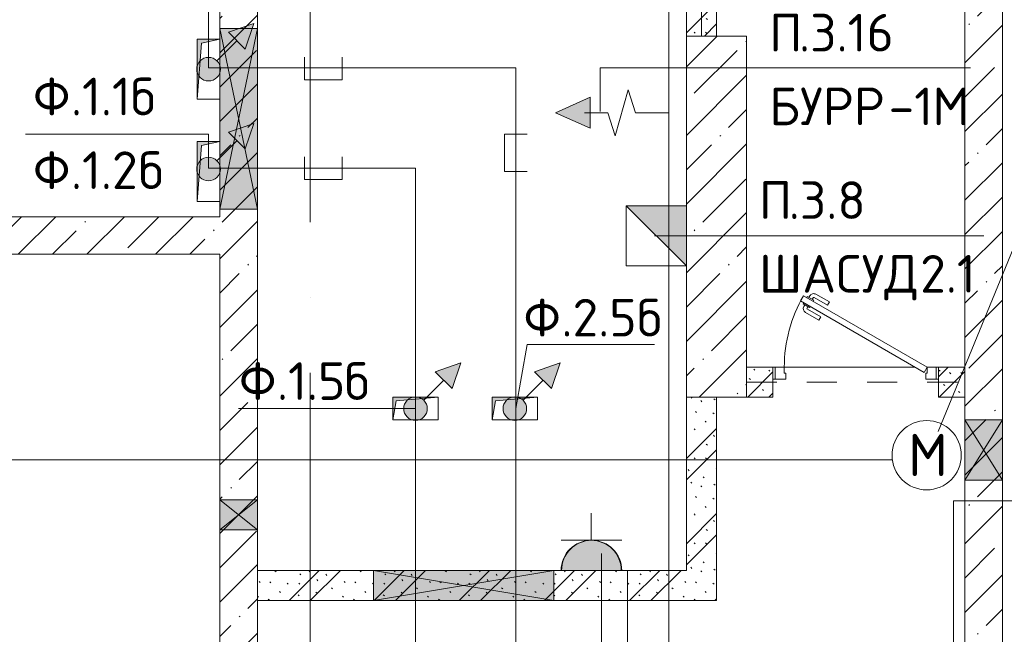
# Model space of a CAD drawing. Header units: millimetres. Extents: x -32229 to 291619, y -13689 to 125138.
# Tile 500 of 565: x 105976 to 112517, y 80176 to 84259. Entities that reach past the tile are written whole.
import ezdxf

# ---------------------------------------------------------------- set-up
doc = ezdxf.new("R2010")
doc.units = ezdxf.units.MM
doc.linetypes.add('3_ Штрих_ 1 х 1 мм', pattern=[400, 200, -200])
doc.linetypes.add('ADSK_Линия сетки', pattern=[5000, 4000, -500, 0, -500])
for name, color, linetype, lineweight in [('A-____-NOTE-TEXT', 7, 'Continuous', 18), ('A-DETL-____-THIN', 7, 'Continuous', 9), ('A-DOOR-____-MCUT', 7, 'Continuous', 9), ('A-DOOR-____-OTLN', 7, 'Continuous', 18), ('A-DOOR-FRAM-MCUT', 7, 'Continuous', 9), ('A-FLOR-____-OTLN', 7, 'Continuous', 18), ('A-GLAZ-____-MCUT', 7, 'Continuous', 9), ('A-GLAZ-____-OTLN', 7, 'Continuous', 18), ('A-WALL-____-MCUT', 7, 'Continuous', 40), ('A-WALL-____-PATT', 7, 'Continuous', 40), ('G-____-____-TEXT', 7, 'Continuous', 9), ('I-WALL-____-MCUT', 7, 'Continuous', 40), ('M-EQPM-____-OTLN', 7, 'Continuous', 18), ('S-BEAM-____-OTLN', 7, 'Continuous', 18), ('S-COLS-____-MCUT', 7, 'Continuous', 40), ('S-COLS-____-OTLN', 7, 'Continuous', 18), ('S-GRID-____-OTLN', 7, 'Continuous', 9)]:
    doc.layers.add(name, color=color, linetype=linetype, lineweight=lineweight)
doc.layers.add('A-DETL-____-OTLN', color=7, linetype='Continuous', lineweight=9, true_color=0x00a600)
doc.styles.add('GOST Common_2', font='GOST_Common.ttf', dxfattribs={"height": 280})
doc.styles.add('ISOCPEUR', font='isocpeur.ttf', dxfattribs={"height": 250})
pattern_1 = [(135, (300.56, 377.28), (-565.6854, 6e-14), [10, -790]), (135, (349.8, 474.73), (-565.6854, 6e-14), [10, -790]), (135, (423.93, 473.06), (-565.6854, 6e-14), [10, -790]), (135, (229.92, 447.9), (-565.6854, 6e-14), [10, -790]), (135, (155.08, 447.9), (-565.6854, 6e-14), [10, -790]), (135, (114.9, 369.03), (-565.6854, 6e-14), [10, -790]), (135, (132.43, 285.8), (-565.6854, 6e-14), [10, -790]), (135, (214.66, 322), (-565.6854, 6e-14), [10, -790]), (135, (198.16, 261.88), (-565.6854, 6e-14), [10, -790]), (135, (45.2, 272.9), (-565.6854, 6e-14), [10, -790]), (135, (42.32, 336.16), (-565.6854, 6e-14), [10, -790]), (135, (92.26, 192.24), (-565.6854, 6e-14), [10, -790]), (135, (7.07, 149.2), (-565.6854, 6e-14), [10, -790]), (135, (80.6, 95.1), (-565.6854, 6e-14), [10, -790]), (135, (79.53, 36.94), (-565.6854, 6e-14), [10, -790]), (135, (153.87, 74.56), (-565.6854, 6e-14), [10, -790]), (135, (228.35, 124.8), (-565.6854, 6e-14), [10, -790]), (135, (279.75, 180.4), (-565.6854, 6e-14), [10, -790]), (135, (282.9, 31.63), (-565.6854, 6e-14), [10, -790]), (135, (377.38, 53.45), (-565.6854, 6e-14), [10, -790]), (135, (352.28, 102.7), (-565.6854, 6e-14), [10, -790]), (135, (354.05, 0), (-565.6854, 6e-14), [10, -790]), (135, (553.23, 16.45), (-565.6854, 6e-14), [10, -790]), (135, (542.38, 63.45), (-565.6854, 6e-14), [10, -790]), (135, (536.58, 239.3), (-565.6854, 6e-14), [10, -790]), (135, (475.85, 203.9), (-565.6854, 6e-14), [10, -790]), (135, (475.85, 316.54), (-565.6854, 6e-14), [10, -790]), (135, (520.8, 408.7), (-565.6854, 6e-14), [10, -790]), (135, (551.1, 470.8), (-565.6854, 6e-14), [10, -790]), (135, (235.25, 537.93), (-565.6854, 6e-14), [10, -790]), (135, (407.25, 547.65), (-565.6854, 6e-14), [10, -790]), (135, (94.5, 558.6), (-565.6854, 6e-14), [10, -790]), (135, (46.4, 532.3), (-565.6854, 6e-14), [10, -790]), (135, (85.56, 465.04), (-565.6854, 6e-14), [10, -790]), (135, (355.53, 181.14), (-565.6854, 6e-14), [10, -790]), (135, (362.23, 243.6), (-565.6854, 6e-14), [10, -790]), (135, (413.45, 344.1), (-565.6854, 6e-14), [10, -790]), (135, (286.3, 273.25), (-565.6854, 6e-14), [10, -790]), (135, (423.02, 263.72), (-565.6854, 6e-14), [10, -790]), (135, (162.94, 190.2), (-565.6854, 6e-14), [10, -790]), (135, (470.25, 120.93), (-565.6854, 6e-14), [10, -790]), (135, (484.48, 9.78), (-565.6854, 6e-14), [10, -790]), (45, (0, 212.13), (-565.6854, 0), []), (45, (212.13, 0), (-565.6854, 0), []), (45, (353.55, 0), (-565.6854, 0), []), (45, (0, 353.55), (-565.6854, 0), [])]
pattern_2 = [(45, (0, 0), (-228.0985, 228.0985), []), (45, (228.1, 0), (-228.0985, 228.0985), [403.225, -80.645, 6.706, -73.939])]

# ---------------------------------------------------------------- blocks, each defined once
blk = doc.blocks.new('АР_Дверь однопольная - 1100х2100h_техн_ помещ_-5124176--02 ЭМ')
at = {"layer": 'A-DOOR-____-MCUT', "color": 253, "lineweight": 13, "true_color": 0xaaaaaa}
for p, q in [((-347.7, 575), (-367.7, 540.4)), ((-367.7, 540.4), (455, 65.4)), ((475, 100), (-347.7, 575)), ((455, 65.4), (475, 100))]:
    blk.add_line(p, q, dxfattribs=at)
at = {"layer": 'A-DOOR-____-OTLN', "color": 253, "lineweight": 5, "true_color": 0xaaaaaa}
for p, q in [((-346.1, 527.9), (-350.1, 520.9)), ((-326.1, 562.5), (-322.1, 569.4)), ((-322.1, 569.4), (-278.8, 544.4)), ((-311.2, 563.2), (-305.2, 573.6)), ((-289.6, 550.7), (-283.6, 561.1)), ((-278.8, 544.4), (-282.8, 537.5)), ((-188, 511.7), (-276.8, 562.9)), ((-175.5, 533.3), (-264.3, 584.6)), ((-188, 511.7), (-175.5, 533.3)), ((-350.1, 520.9), (-306.8, 495.9)), ((-339.2, 514.7), (-345.3, 504.3)), ((-245.5, 412.1), (-334.3, 463.3)), ((-317.6, 502.2), (-323.6, 491.8)), ((-233, 433.7), (-321.8, 485)), ((-306.8, 495.9), (-302.8, 502.9)), ((-233, 433.7), (-245.5, 412.1))]:
    blk.add_line(p, q, dxfattribs=at)
for centre, radius, start, end in [((475, 100), 950, 150, 180), ((-279.3, 558.6), 30, 60, 150), ((-279.3, 558.6), 4.99, 60, 150), ((-319.3, 489.3), 30, 150, 240), ((-319.3, 489.3), 4.99, 150, 240)]:
    blk.add_arc(centre, radius, start, end, dxfattribs=at)
at = {"layer": 'A-DOOR-FRAM-MCUT', "color": 253, "lineweight": 13, "true_color": 0xaaaaaa}
for p, q in [((-535, 100), (-550, 100)), ((-475, 100), (-535, 100)), ((-535, 100), (-535, 20)), ((-475, 60), (-475, 100)), ((535, 100), (475, 100)), ((475, 100), (475, 60)), ((535, 20), (535, 100)), ((535, 100), (550, 100)), ((-535, 20), (-550, 20)), ((-535, 20), (-465, 20)), ((-465, 60), (-475, 60)), ((-465, 20), (-465, 60)), ((475, 60), (465, 60)), ((465, 60), (465, 20)), ((465, 20), (535, 20)), ((535, 20), (550, 20))]:
    blk.add_line(p, q, dxfattribs=at)
blk = doc.blocks.new('АР_Отверстие прямоугольное - ОВВ-3881381--02 ЭМ')
at = {"layer": 'A-GLAZ-____-OTLN', "lineweight": 13, "true_color": 0xf0f0f0}
blk.add_hatch(color=7, dxfattribs=at).paths.add_polyline_path([(325, 125), (-75, 125), (-75, -125), (325, -125)])
at = {"layer": 'A-GLAZ-____-MCUT', "color": 253, "lineweight": 13, "true_color": 0xaaaaaa}
for p, q in [((-75, 125), (-75, -125)), ((325, 125), (325, -125))]:
    blk.add_line(p, q, dxfattribs=at)
at = {"layer": 'A-GLAZ-____-OTLN', "color": 253, "lineweight": 5, "true_color": 0xaaaaaa}
for p, q in [((325, 125), (-75, -125)), ((-75, 125), (325, -125))]:
    blk.add_line(p, q, dxfattribs=at)
at = {"layer": 'A-GLAZ-____-OTLN', "color": 253, "lineweight": 13, "true_color": 0xaaaaaa}
for p, q in [((325, 125), (-75, 125)), ((-75, 125), (-75, -125)), ((325, -125), (325, 125)), ((-75, -125), (325, -125))]:
    blk.add_line(p, q, dxfattribs=at)
blk = doc.blocks.new('АР_Отверстие прямоугольное - ЭОМ-3319900--02 ЭМ')
at = {"layer": 'A-GLAZ-____-OTLN', "lineweight": 13, "true_color": 0xf0f0f0}
blk.add_hatch(color=7, dxfattribs=at).paths.add_polyline_path([(-475, 100), (-475, -100), (725, -100), (725, 100), (-170.3, 100)])
at = {"layer": 'A-GLAZ-____-MCUT', "color": 253, "lineweight": 13, "true_color": 0xaaaaaa}
for p, q in [((-475, 100), (-475, -100)), ((725, 100), (725, -100))]:
    blk.add_line(p, q, dxfattribs=at)
at = {"layer": 'A-GLAZ-____-OTLN', "color": 253, "lineweight": 5, "true_color": 0xaaaaaa}
for p, q in [((725, 100), (-475, -100)), ((-475, 100), (725, -100))]:
    blk.add_line(p, q, dxfattribs=at)
at = {"layer": 'A-GLAZ-____-OTLN', "color": 253, "lineweight": 13, "true_color": 0xaaaaaa}
for p, q in [((725, 100), (-475, 100)), ((-475, 100), (-475, -100)), ((725, -100), (725, 100)), ((-475, -100), (725, -100))]:
    blk.add_line(p, q, dxfattribs=at)
blk = doc.blocks.new('АР_Отверстие прямоугольное - ЭОМ-3618235--02 ЭМ')
at = {"layer": 'A-GLAZ-____-OTLN', "lineweight": 13, "true_color": 0xf0f0f0}
blk.add_hatch(color=7, dxfattribs=at).paths.add_polyline_path([(-475, -125), (725, -125), (725, 125), (-475, 125)])
at = {"layer": 'A-GLAZ-____-MCUT', "color": 253, "lineweight": 13, "true_color": 0xaaaaaa}
for p, q in [((-475, 125), (-475, -125)), ((725, 125), (725, -125))]:
    blk.add_line(p, q, dxfattribs=at)
at = {"layer": 'A-GLAZ-____-OTLN', "color": 253, "lineweight": 5, "true_color": 0xaaaaaa}
for p, q in [((725, 125), (-475, -125)), ((-475, 125), (725, -125))]:
    blk.add_line(p, q, dxfattribs=at)
at = {"layer": 'A-GLAZ-____-OTLN', "color": 253, "lineweight": 13, "true_color": 0xaaaaaa}
for p, q in [((-425, 125), (-475, 125)), ((-475, 125), (-475, -125)), ((255, 125), (-25, 125)), ((725, 125), (655, 125)), ((725, -125), (725, 125)), ((-475, -125), (725, -125))]:
    blk.add_line(p, q, dxfattribs=at)
blk = doc.blocks.new('АР_Канал вертикальный прямоугольный - ЭОМ-5405598--02 ЭМ')
at = {"layer": 'M-EQPM-____-OTLN', "lineweight": 13, "true_color": 0xe2e2e2}
blk.add_hatch(color=254, dxfattribs=at).paths.add_polyline_path([(-75, -200), (-47.5, 172.5), (75, 200), (-75, 200)])
at = {"layer": 'M-EQPM-____-OTLN', "color": 253, "lineweight": 13, "true_color": 0xaaaaaa}
for p, q in [((75, 200), (-75, 200)), ((-75, 200), (-75, -200)), ((75, 200), (-75, 200)), ((-75, 200), (-75, -200)), ((-75, -200), (-75, 200)), ((-75, 200), (75, 200)), ((-47.5, 172.5), (75, 200)), ((-47.5, 172.5), (75, 200)), ((75, -200), (75, 200)), ((75, 200), (75, -200)), ((-75, -200), (-47.5, 172.5)), ((-75, -200), (-47.5, 172.5)), ((-75, -200), (75, -200)), ((75, -200), (-75, -200))]:
    blk.add_line(p, q, dxfattribs=at)
blk = doc.blocks.new('АР_Канал вертикальный прямоугольный - ЭОМ-5405601--02 ЭМ')
at = {"layer": 'M-EQPM-____-OTLN', "lineweight": 13, "true_color": 0xe2e2e2}
blk.add_hatch(color=254, dxfattribs=at).paths.add_polyline_path([(-150, -75), (-127.5, 52.5), (150, 75), (-150, 75)])
at = {"layer": 'M-EQPM-____-OTLN', "color": 253, "lineweight": 13, "true_color": 0xaaaaaa}
for p, q in [((150, 75), (-150, 75)), ((-150, 75), (-150, -75)), ((150, 75), (-150, 75)), ((-150, 75), (-150, -75)), ((-150, -75), (-150, 75)), ((-150, 75), (150, 75)), ((-127.5, 52.5), (150, 75)), ((-127.5, 52.5), (150, 75)), ((150, -75), (150, 75)), ((150, 75), (150, -75)), ((-150, -75), (-127.5, 52.5)), ((-150, -75), (-127.5, 52.5)), ((-150, -75), (150, -75)), ((150, -75), (-150, -75))]:
    blk.add_line(p, q, dxfattribs=at)
blk = doc.blocks.new('АР_Отверстие прямоугольное - ОВВ-4101242--02 ЭМ')
at = {"layer": 'A-GLAZ-____-OTLN', "lineweight": 13, "true_color": 0xf0f0f0}
blk.add_hatch(color=7, dxfattribs=at).paths.add_polyline_path([(225, 125), (25, 125), (25, -125), (225, -125)])
at = {"layer": 'A-GLAZ-____-MCUT', "color": 253, "lineweight": 13, "true_color": 0xaaaaaa}
for p, q in [((25, 125), (25, -125)), ((225, 125), (225, -125))]:
    blk.add_line(p, q, dxfattribs=at)
at = {"layer": 'A-GLAZ-____-OTLN', "color": 253, "lineweight": 5, "true_color": 0xaaaaaa}
for p, q in [((225, 125), (25, -125)), ((25, 125), (225, -125))]:
    blk.add_line(p, q, dxfattribs=at)
at = {"layer": 'A-GLAZ-____-OTLN', "color": 253, "lineweight": 13, "true_color": 0xaaaaaa}
for p, q in [((225, 125), (25, 125)), ((25, 125), (25, -125)), ((225, -125), (225, 125)), ((25, -125), (225, -125))]:
    blk.add_line(p, q, dxfattribs=at)
blk = doc.blocks.new('АР_Перемычка - 200_Уx2_75x5__250-250-V97--02 ЭМ')
at = {"layer": 'S-BEAM-____-OTLN', "color": 9, "linetype": '3_ Штрих_ 1 х 1 мм', "lineweight": 15, "true_color": 0xc4c4c4}
for p, q in [((-800, 100), (-800, -100)), ((800, 100), (800, -100)), ((-800, 0), (800, 0))]:
    blk.add_line(p, q, dxfattribs=at)
blk = doc.blocks.new('АР_Перемычка - 200_Уx2_75x5__Опх2_175_75x5_-175_75x5_-7326483--02 ЭМ')
at = {"layer": 'S-BEAM-____-OTLN', "color": 9, "linetype": '3_ Штрих_ 1 х 1 мм', "lineweight": 15, "true_color": 0xc4c4c4}
for p, q in [((-725, 100), (-725, -100)), ((725, 100), (725, -100)), ((-725, 0), (725, 0))]:
    blk.add_line(p, q, dxfattribs=at)
blk = doc.blocks.new('Наметкина 10_РД_АР_П_отсоединено_rvt-1--02 ЭМ')
at = {"layer": 'A-WALL-____-PATT', "lineweight": 5, "true_color": 0xaaaaaa}
h = blk.add_hatch(dxfattribs=at)
h.set_pattern_fill('FP_3', color=253, style=0, pattern_type=2)
h.set_pattern_definition(pattern_2)
h.paths.add_polyline_path([(112505.3, 73350), (112505.3, 77624.4), (112485.3, 77624.4), (112485.3, 78324.4), (112505.3, 78324.4), (112505.3, 94149.9), (112255.3, 94149.9), (112255.3, 73350)])
h = blk.add_hatch(dxfattribs=at)
h.set_pattern_fill('FP_3', color=253, style=0, pattern_type=2)
h.set_pattern_definition(pattern_2)
h.paths.add_polyline_path([(107305.3, 79750), (107555.3, 79750), (107555.3, 85750), (107305.3, 85750), (107305.3, 80000)])
h = blk.add_hatch(dxfattribs=at)
h.set_pattern_fill('FP_1', color=253, style=0, pattern_type=2)
h.set_pattern_definition(pattern_1)
h.paths.add_polyline_path([(110405.3, 84150), (110605.3, 84150), (110605.3, 84400), (110405.3, 84400)])
h.paths.add_polyline_path([(110605.3, 85500), (110605.3, 85750), (110405.3, 85750), (110405.3, 85500)])
h = blk.add_hatch(dxfattribs=at)
h.set_pattern_fill('FP_3', color=253, style=0, pattern_type=2)
h.set_pattern_definition(pattern_2)
h.paths.add_polyline_path([(105893.2, 82700), (107305.3, 82700), (107305.3, 82950), (103430.3, 82950), (103430.3, 82700), (105555.3, 82700)])
h.paths.add_polyline_path([(98330.3, 82700), (102280.3, 82700), (102280.3, 82950), (98330.3, 82950)])
h = blk.add_hatch(dxfattribs=at)
h.set_pattern_fill('FP_1', color=253, style=0, pattern_type=2)
h.set_pattern_definition(pattern_1)
h.paths.add_polyline_path([(112255.3, 81750), (112255.3, 81950), (112080.3, 81950), (112080.3, 81750)])
h.paths.add_polyline_path([(110980.3, 81750), (110980.3, 81950), (110805.3, 81950), (110805.3, 81750)])
h = blk.add_hatch(dxfattribs=at)
h.set_pattern_fill('FP_1', color=253, style=0, pattern_type=2)
h.set_pattern_definition(pattern_1)
h.paths.add_polyline_path([(110605.3, 80400), (110605.3, 81750), (110405.3, 81750), (110405.3, 80400)])
h = blk.add_hatch(dxfattribs=at)
h.set_pattern_fill('FP_1', color=253, style=0, pattern_type=2)
h.set_pattern_definition(pattern_1)
h.paths.add_polyline_path([(109972.5, 80400), (110405.3, 80400), (110405.3, 80600), (107555.3, 80600), (107555.3, 80400), (109886.1, 80400)])
at = {"layer": 'S-COLS-____-OTLN', "lineweight": 5, "true_color": 0xaaaaaa}
h = blk.add_hatch(dxfattribs=at)
h.set_pattern_fill('FP_3', color=253, style=0, pattern_type=2)
h.set_pattern_definition(pattern_2)
h.paths.add_polyline_path([(110805.3, 81750), (110805.3, 84150), (110405.3, 84150), (110405.3, 81750)])
at = {"layer": 'A-FLOR-____-OTLN', "color": 253, "lineweight": 13, "true_color": 0xaaaaaa}
for p, q in [((110995.3, 81950), (110980.3, 81950)), ((111925.3, 81950), (111055.3, 81950)), ((112080.3, 81950), (112065.3, 81950))]:
    blk.add_line(p, q, dxfattribs=at)
at = {"layer": 'A-WALL-____-MCUT', "color": 253, "lineweight": 13, "true_color": 0xaaaaaa}
for p, q in [((112255.3, 94149.9), (112255.3, 81600)), ((112505.3, 81600), (112505.3, 94149.9)), ((107305.3, 85750), (107305.3, 84200)), ((107555.3, 84200), (107555.3, 85750)), ((107305.3, 84200), (107305.3, 84130)), ((107555.3, 83000), (107555.3, 84200)), ((107305.3, 84130), (107305.3, 83730)), ((107305.3, 83730), (107305.3, 83450)), ((107305.3, 83450), (107305.3, 83050)), ((107305.3, 83050), (107305.3, 83000)), ((107305.3, 82950), (105555.3, 82950)), ((107305.3, 83000), (107305.3, 82950)), ((107555.3, 81070), (107555.3, 83000)), ((105555.3, 82700), (107305.3, 82700)), ((107305.3, 82700), (107305.3, 81070)), ((112255.3, 81600), (112255.3, 81200)), ((112505.3, 81200), (112505.3, 81600)), ((112255.3, 81200), (112255.3, 79690)), ((112505.3, 79610), (112505.3, 81200)), ((107305.3, 81070), (107305.3, 80870)), ((107555.3, 80870), (107555.3, 81070)), ((107305.3, 80870), (107305.3, 80000)), ((107555.3, 79750), (107555.3, 80870))]:
    blk.add_line(p, q, dxfattribs=at)
at = {"layer": 'I-WALL-____-MCUT', "color": 253, "lineweight": 13, "true_color": 0xaaaaaa}
for p, q in [((110405.3, 84400), (110405.3, 84150)), ((110605.3, 84150), (110605.3, 84400)), ((110405.3, 84150), (110605.3, 84150)), ((110980.3, 81950), (110805.3, 81950)), ((110805.3, 81950), (110805.3, 81750)), ((110980.3, 81750), (110980.3, 81950)), ((112255.3, 81950), (112080.3, 81950)), ((112080.3, 81950), (112080.3, 81750)), ((112255.3, 81750), (112255.3, 81950)), ((110405.3, 81750), (110405.3, 80600)), ((110605.3, 81750), (110405.3, 81750)), ((110605.3, 80400), (110605.3, 81750)), ((110805.3, 81750), (110980.3, 81750)), ((112080.3, 81750), (112255.3, 81750)), ((108325.3, 80600), (107555.3, 80600)), ((107555.3, 80600), (107555.3, 80400)), ((109525.3, 80600), (108325.3, 80600)), ((109572.5, 80600), (109525.3, 80600)), ((109575.6, 80600), (109572.5, 80600)), ((109886.1, 80600), (109575.6, 80600)), ((110405.3, 80600), (109975.6, 80600)), ((107555.3, 80400), (108325.3, 80400)), ((108325.3, 80400), (109525.3, 80400)), ((109525.3, 80400), (110405.3, 80400)), ((110405.3, 80400), (110605.3, 80400))]:
    blk.add_line(p, q, dxfattribs=at)
at = {"layer": 'S-COLS-____-MCUT', "color": 253, "lineweight": 15, "true_color": 0xaaaaaa}
for p, q in [((110405.3, 84150), (110405.3, 81750)), ((110805.3, 84150), (110405.3, 84150)), ((110805.3, 81750), (110805.3, 84150)), ((110405.3, 81750), (110805.3, 81750))]:
    blk.add_line(p, q, dxfattribs=at)
at = {"layer": 'A-DOOR-____-OTLN', "color": 253, "lineweight": 13, "true_color": 0xaaaaaa}
blk.add_blockref('АР_Дверь однопольная - 1100х2100h_техн_ помещ_-5124176--02 ЭМ', (111530.3, 81850), dxfattribs=at)
at = {"layer": 'A-GLAZ-____-OTLN', "color": 253, "lineweight": 13, "true_color": 0xaaaaaa}
for name, p, rotation in [('АР_Отверстие прямоугольное - ЭОМ-3618235--02 ЭМ', (107430.3, 83475), 90), ('АР_Отверстие прямоугольное - ОВВ-3881381--02 ЭМ', (112380.3, 81525), 270), ('АР_Отверстие прямоугольное - ОВВ-4101242--02 ЭМ', (107430.3, 81095), 270), ('АР_Отверстие прямоугольное - ЭОМ-3319900--02 ЭМ', (109050.3, 80500), 180)]:
    blk.add_blockref(name, p, dxfattribs=dict(at, rotation=rotation))
at = {"layer": 'M-EQPM-____-OTLN', "color": 253, "lineweight": 13, "true_color": 0xaaaaaa}
for name, p in [('АР_Канал вертикальный прямоугольный - ЭОМ-5405598--02 ЭМ', (107230.3, 83930)), ('АР_Канал вертикальный прямоугольный - ЭОМ-5405598--02 ЭМ', (107230.3, 83250)), ('АР_Канал вертикальный прямоугольный - ЭОМ-5405601--02 ЭМ', (108605.3, 81675)), ('АР_Канал вертикальный прямоугольный - ЭОМ-5405601--02 ЭМ', (109265.3, 81675))]:
    blk.add_blockref(name, p, dxfattribs=at)
at = {"layer": 'S-BEAM-____-OTLN', "color": 253, "lineweight": 13, "true_color": 0xaaaaaa, "rotation": 90}
blk.add_blockref('АР_Перемычка - 200_Уx2_75x5__250-250-V97--02 ЭМ', (110505.3, 84950), dxfattribs=at)
at = {"layer": 'S-BEAM-____-OTLN', "color": 253, "lineweight": 13, "true_color": 0xaaaaaa}
blk.add_blockref('АР_Перемычка - 200_Уx2_75x5__Опх2_175_75x5_-175_75x5_-7326483--02 ЭМ', (111530.3, 81850), dxfattribs=at)
blk = doc.blocks.new('УГО Выше ниже синее _ 2020 - УГО Выше ниже синее _ 2020-2080887--02 ЭМ')
at = {"layer": 'A-____-NOTE-TEXT', "lineweight": 9, "true_color": 0x804000}
blk.add_hatch(color=36, dxfattribs=at).paths.add_polyline_path([(1.215, 0.668), (0.658, 1.225), (1.508, 1.517)])
h = blk.add_hatch(color=36, dxfattribs=at)
edge = h.paths.add_edge_path()
edge.add_arc((0, 0), 0.392, 0, 180)
edge.add_arc((0, 0), 0.392, 180, 360)
at = {"layer": 'A-____-NOTE-TEXT', "color": 36, "lineweight": 9, "true_color": 0x804000}
for p, q in [((1.508, 1.517), (0.658, 1.225)), ((1.215, 0.668), (1.508, 1.517)), ((0.658, 1.225), (1.215, 0.668)), ((0.277, 0.277), (0.941, 0.941))]:
    blk.add_line(p, q, dxfattribs=at)
blk.add_circle((0, 0), 0.392, dxfattribs=at)
for start, end in [(360, 180), (180, 360)]:
    blk.add_arc((0, 0), 0.392, start, end, dxfattribs=at)
blk = doc.blocks.new('УГО_Шкаф - УГО_Шкаф-2925116--02 ЭМ')
at = {"layer": 'A-____-NOTE-TEXT', "lineweight": 9, "true_color": 0x0000ff}
blk.add_hatch(color=5, dxfattribs=at).paths.add_polyline_path([(1, 2), (1, 0), (-1, 0)])
at = {"layer": 'A-____-NOTE-TEXT', "color": 5, "lineweight": 9, "true_color": 0x0000ff}
for p, q in [((-1, 0), (-1, 2)), ((-1, 2), (1, 2)), ((1, 2), (-1, 0)), ((1, 0), (1, 2)), ((1, 0), (1, 2)), ((1, 0), (-1, 0)), ((-1, 0), (1, 0))]:
    blk.add_line(p, q, dxfattribs=at)

msp = doc.modelspace()

# ---------------------------------------------------------------- hatches: boundary and pattern name
at = {"layer": 'A-____-NOTE-TEXT', "lineweight": 5, "true_color": 0x0000ff}
for points in [[(109766.5, 83536.9), (109766.5, 83743.7), (109534.4, 83640.3)], [(109886.1, 80600), (109972.5, 80600), (109971.6, 80618.5), (109967.6, 80644), (109951.5, 80689.2), (109944.4, 80702.1), (109920.3, 80734.7), (109895.9, 80757.4), (109861.6, 80779), (109844.7, 80786.5), (109816.5, 80795.1), (109790.9, 80799.2), (109754, 80799.2), (109728.5, 80795.1), (109683.3, 80779), (109664.1, 80768.1), (109637.7, 80747.8), (109615.1, 80723.5), (109593.4, 80689.2), (109577.4, 80644), (109572.5, 80600)], [(109886.1, 80600), (109975.6, 80600), (109974.8, 80618.5), (109970.7, 80644), (109954.7, 80689.2), (109947.6, 80702.1), (109923.4, 80734.7), (109899.1, 80757.4), (109864.8, 80779), (109847.9, 80786.5), (109819.6, 80795.1), (109794.1, 80799.2), (109757.2, 80799.2), (109731.6, 80795.1), (109686.5, 80779), (109667.2, 80768.1), (109640.9, 80747.8), (109618.3, 80723.5), (109596.6, 80689.2), (109580.5, 80644), (109575.6, 80600)]]:
    msp.add_hatch(color=5, dxfattribs=at).paths.add_polyline_path(points)

# ---------------------------------------------------------------- linework, layer by layer
at = {"layer": 'A-____-NOTE-TEXT', "color": 5, "lineweight": 9, "true_color": 0x0000ff}
for p, q in [((109766.5, 83743.7), (109534.4, 83640.3)), ((109766.5, 83536.9), (109766.5, 83743.7)), ((109931.5, 83487.5), (110018.3, 83793)), ((110065.9, 83640.3), (110018.3, 83793)), ((109534.4, 83640.3), (109766.5, 83536.9)), ((109884, 83640.3), (109727.4, 83640.3)), ((109931.5, 83487.5), (109884, 83640.3)), ((110288.5, 83640.3), (110065.9, 83640.3)), ((109772.6, 80800), (109772.6, 80980.4)), ((109772.6, 80800), (109772.6, 80980.3)), ((109572.5, 80801.1), (109972.5, 80801.1)), ((109575.6, 80801.1), (109975.6, 80801.1)), ((109572.5, 80600), (109972.5, 80600)), ((109572.5, 80600), (109972.5, 80600)), ((109575.6, 80600), (109975.6, 80600)), ((109575.6, 80600), (109975.6, 80600))]:
    msp.add_line(p, q, dxfattribs=at)
msp.add_circle((112001.4, 81365.3), 230, dxfattribs=at)
for centre in [(109772.5, 80600), (109772.5, 80600), (109775.6, 80600), (109775.6, 80600)]:
    msp.add_arc(centre, 200, 0, 180, dxfattribs=at)
at = {"layer": 'A-DETL-____-OTLN', "color": 5, "true_color": 0x0000ff}
for p, q in [((110288.5, 84332.9), (110288.5, 79232.9)), ((104065.3, 81335), (111770.6, 81335)), ((110014.7, 80600), (109772.5, 80600)), ((110014.7, 76391.1), (110014.7, 80600))]:
    msp.add_line(p, q, dxfattribs=at)
at = {"layer": 'A-DETL-____-OTLN', "color": 36, "true_color": 0x804000}
for p, q in [((107867.5, 84009.4), (107867.5, 83859.4)), ((108117.5, 83859.4), (108117.5, 84009.4)), ((107230.3, 83939.8), (109272.5, 83939.8)), ((109272.5, 83939.8), (109272.5, 34314.1)), ((107867.5, 83859.4), (108117.5, 83859.4)), ((109347.5, 83499.1), (109197.5, 83499.1)), ((109197.5, 83499.1), (109197.5, 83249.1)), ((107867.5, 83347.8), (107867.5, 83197.8)), ((108117.5, 83197.8), (108117.5, 83347.8)), ((108605.1, 83272.8), (107230.3, 83272.8)), ((108605.1, 34625.8), (108605.1, 83272.8)), ((109197.5, 83249.1), (109347.5, 83249.1)), ((107867.5, 83197.8), (108117.5, 83197.8))]:
    msp.add_line(p, q, dxfattribs=at)
at = {"layer": 'A-DETL-____-THIN'}
for p, q in [((107230.3, 84659.8), (107230.3, 83939.8)), ((112293.1, 83939.8), (109833.1, 83939.8)), ((109833.1, 83939.8), (109833.1, 83647.9)), ((107230.3, 83499.1), (106013.4, 83499.1)), ((107230.3, 83272.8), (107230.3, 83499.1)), ((112077, 81522.3), (112760.3, 83189.1)), ((110192.5, 82822.5), (112380.3, 82822.5)), ((109272.5, 81675), (109347.5, 82100.4)), ((109347.5, 82100.4), (110192.5, 82100.4)), ((107430.3, 81675), (108605.1, 81675)), ((114480.3, 81063.1), (112180.3, 81063.1)), ((112180.3, 81063.1), (112180.3, 79523.1)), ((109840.5, 80713.5), (109840.5, 79841.4))]:
    msp.add_line(p, q, dxfattribs=at)
at = {"layer": 'S-GRID-____-OTLN', "color": 253, "linetype": 'ADSK_Линия сетки', "true_color": 0xaaaaaa}
msp.add_line((107905.3, -12088.9), (107905.3, 125138.4), dxfattribs=at)

# ---------------------------------------------------------------- block references
at = {"lineweight": 5}
msp.add_blockref('Наметкина 10_РД_АР_П_отсоединено_rvt-1--02 ЭМ', (0, 0), dxfattribs=at)
at = {"layer": 'A-____-NOTE-TEXT', "color": 36, "lineweight": 9, "true_color": 0x804000, "xscale": 200, "yscale": 200, "zscale": 200}
for p in [(107230.3, 83930), (107230.3, 83266.3), (108605.3, 81675), (109265.3, 81675)]:
    msp.add_blockref('УГО Выше ниже синее _ 2020 - УГО Выше ниже синее _ 2020-2080887--02 ЭМ', p, dxfattribs=at)
at = {"layer": 'A-____-NOTE-TEXT', "color": 5, "lineweight": 9, "true_color": 0x0000ff, "xscale": 200, "yscale": 200, "zscale": 200, "rotation": 90.00000000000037}
msp.add_blockref('УГО_Шкаф - УГО_Шкаф-2925116--02 ЭМ', (110405.3, 82822.5), dxfattribs=at)

# ---------------------------------------------------------------- texts
at = {"layer": 'A-____-NOTE-TEXT', "color": 5, "lineweight": 9, "true_color": 0x0000ff, "insert": (111878.7, 81507.3), "char_height": 280, "width": 304.641, "attachment_point": 1, "style": 'GOST Common_2'}
msp.add_mtext('\\fGOST Common|b0|i0|c204|p34|;М', dxfattribs=at)
at = {"layer": 'G-____-____-TEXT', "char_height": 250, "attachment_point": 1, "style": 'ISOCPEUR'}
for s, insert, width in [('\\fISOCPEUR|b0|i0|c204|p34|;П', (110954.7, 84297.2), 240.506), ('.3.16', (111153.1, 84297.2), 753.586), ('\\fISOCPEUR|b0|i0|c204|p34|;Ф', (106064.8, 83873.2), 304.641), ('.1.1', (106316.2, 83873.2), 481.012), ('\\fISOCPEUR|b0|i0|c204|p34|;б', (106713, 83873.2), 208.439), ('БУРР', (110954.7, 83807.7), 962.025), ('-1', (111748.4, 83807.7), 352.742), ('\\fISOCPEUR|b0|i0|c204|p34|;М', (112039.5, 83807.7), 272.574), ('\\fISOCPEUR|b0|i0|c204|p34|;б', (106766, 83383.7), 208.439), ('\\fISOCPEUR|b0|i0|c204|p34|;Ф', (106064.8, 83383.7), 304.641), ('.1.2', (106316.2, 83383.7), 545.148), ('\\fISOCPEUR|b0|i0|c204|p34|;П', (110886.3, 83184.9), 240.506), ('.3.8', (111084.7, 83184.9), 609.283), ('ШАСУД', (110886.3, 82695.4), 1298.734), ('2.1', (111957.8, 82695.4), 448.945), ('\\fISOCPEUR|b0|i0|c204|p34|;б', (110077.4, 82404.2), 208.439), ('\\fISOCPEUR|b0|i0|c204|p34|;Ф', (109323.4, 82404.2), 304.641), ('.2.5', (109574.7, 82404.2), 609.282), ('\\fISOCPEUR|b0|i0|c204|p34|;Ф', (107433.6, 81982.7), 304.641), ('.1.5', (107684.9, 81982.7), 545.148), ('\\fISOCPEUR|b0|i0|c204|p34|;б', (108134.7, 81982.7), 208.439)]:
    msp.add_mtext(s, dxfattribs=dict(at, insert=insert, width=width))

doc.saveas('drawing.dxf')
